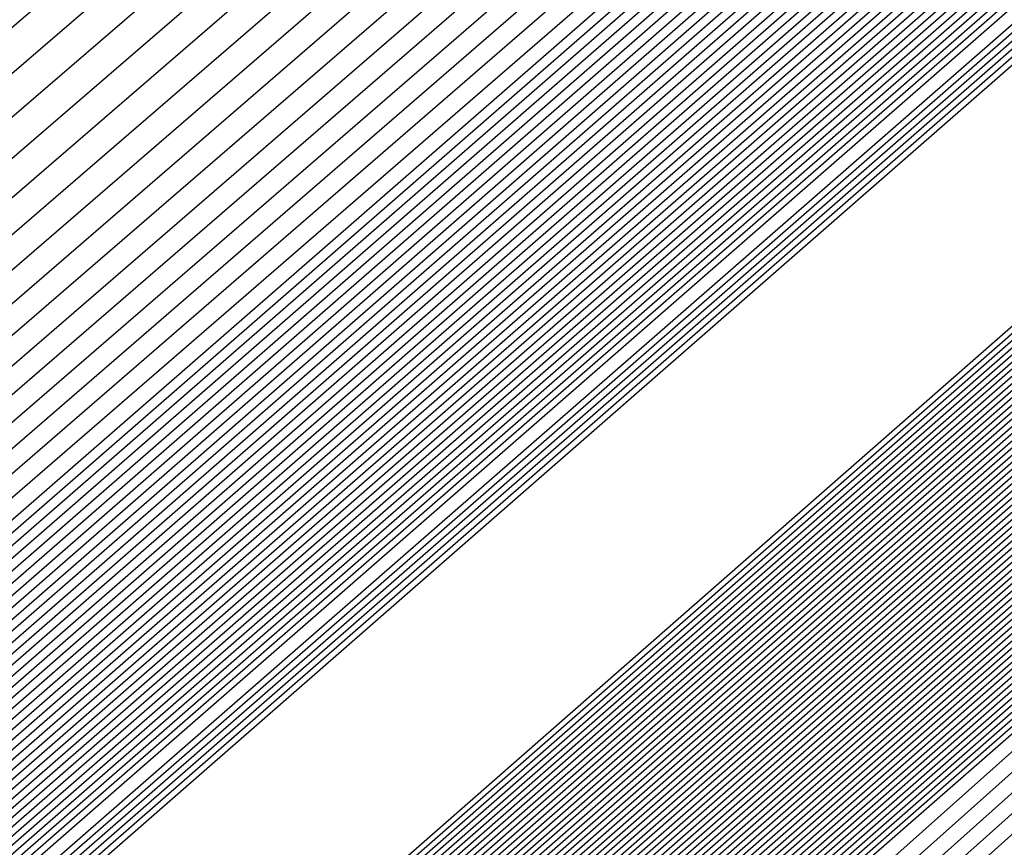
# Model space of a CAD drawing. Extents: x 3249832 to 3255657, y 13789405 to 13793316.
# Tile 853 of 1056: x 3253209.919 to 3253210.055, y 13791258.897 to 13791259.01. Entities that reach past the tile are written whole.
import ezdxf

# ---------------------------------------------------------------- set-up
doc = ezdxf.new("R2010")
doc.units = 0
doc.header["$LTSCALE"] = 100
doc.header["$MEASUREMENT"] = 0
for name, color, linetype in [('GRATIO_03231_CON', 1, 'CONTINUOUS'), ('GRATIO_0323_ICON', 1, 'CONTINUOUS'), ('TARGETS_EAST', 7, 'CONTINUOUS')]:
    doc.layers.add(name, color=color, linetype=linetype)

# ---------------------------------------------------------------- blocks, each defined once
blk = doc.blocks.new('Gratio_032316_contours')
at = {"layer": 'GRATIO_03231_CON', "color": 1, "linetype": 'Continuous', "flags": 128}
for points in [[(3253179.55027, 13791232.39503), (3253186.87441, 13791238.77001), (3253201.4775, 13791251.51898), (3253219.20823, 13791267.00714), (3253234.45763, 13791280.32933), (3253243.00028, 13791287.79153), (3253246.14511, 13791290.5444), (3253246.5846, 13791290.94974), (3253247.02187, 13791291.379), (3253250.20254, 13791294.24212), (3253258.88285, 13791301.95866), (3253274.44262, 13791315.73867), (3253292.7559, 13791331.95413), (3253308.32028, 13791345.76753)], [(3253180.16544, 13791232.93802), (3253187.28488, 13791239.13155), (3253201.72516, 13791251.73678), (3253219.33902, 13791267.12228), (3253234.51314, 13791280.37862), (3253243.01644, 13791287.80647), (3253246.14668, 13791290.54676), (3253246.58389, 13791290.95054), (3253247.01645, 13791291.37639), (3253250.16633, 13791294.21318), (3253258.7639, 13791301.85732), (3253274.17605, 13791315.50724), (3253292.31584, 13791331.56933), (3253307.73285, 13791345.25198)], [(3253180.78061, 13791233.481), (3253187.69534, 13791239.49309), (3253201.97282, 13791251.95458), (3253219.46981, 13791267.23741), (3253234.56866, 13791280.42791), (3253243.03259, 13791287.8214), (3253246.14825, 13791290.54912), (3253246.58317, 13791290.95133), (3253247.01103, 13791291.37378), (3253250.13013, 13791294.18424), (3253258.64495, 13791301.75599), (3253273.90947, 13791315.27582), (3253291.87577, 13791331.18453), (3253307.14542, 13791344.73643)], [(3253181.39578, 13791234.02399), (3253188.1058, 13791239.85463), (3253202.22048, 13791252.17237), (3253219.6006, 13791267.35254), (3253234.62418, 13791280.4772), (3253243.04874, 13791287.83633), (3253246.14982, 13791290.55149), (3253246.58246, 13791290.95213), (3253247.00561, 13791291.37117), (3253250.09393, 13791294.15529), (3253258.526, 13791301.65465), (3253273.6429, 13791315.0444), (3253291.4357, 13791330.79973), (3253306.55799, 13791344.22088)], [(3253182.62612, 13791235.10996), (3253188.92672, 13791240.5777), (3253202.71581, 13791252.60797), (3253219.86218, 13791267.58281), (3253234.73522, 13791280.57579), (3253243.08105, 13791287.8662), (3253246.15297, 13791290.55621), (3253246.58103, 13791290.95372), (3253246.99477, 13791291.36594), (3253250.02153, 13791294.09741), (3253258.2881, 13791301.45198), (3253273.10975, 13791314.58156), (3253290.55557, 13791330.03014), (3253305.38313, 13791343.18978)], [(3253183.24129, 13791235.65295), (3253189.33718, 13791240.93924), (3253202.96347, 13791252.82577), (3253219.99297, 13791267.69794), (3253234.79073, 13791280.62508), (3253243.0972, 13791287.88113), (3253246.15454, 13791290.55858), (3253246.58032, 13791290.95452), (3253246.98935, 13791291.36333), (3253249.98532, 13791294.06847), (3253258.16915, 13791301.35065), (3253272.84317, 13791314.35013), (3253290.11551, 13791329.64534), (3253304.7957, 13791342.67423)], [(3253189.74764, 13791241.30078), (3253203.21113, 13791253.04357), (3253220.12376, 13791267.81308), (3253234.84625, 13791280.67437), (3253243.11336, 13791287.89607), (3253246.15611, 13791290.56094), (3253246.57961, 13791290.95531), (3253246.98393, 13791291.36072), (3253249.94912, 13791294.03953), (3253258.05019, 13791301.24931), (3253272.5766, 13791314.11871), (3253289.67544, 13791329.26055), (3253304.20827, 13791342.15868)], [(3253190.1581, 13791241.66232), (3253203.45879, 13791253.26136), (3253220.25455, 13791267.92821), (3253234.90177, 13791280.72366), (3253243.12951, 13791287.911), (3253246.15768, 13791290.5633), (3253246.57889, 13791290.95611), (3253246.97851, 13791291.35811), (3253249.91292, 13791294.01058), (3253257.93124, 13791301.14798), (3253272.31002, 13791313.88729), (3253289.23538, 13791328.87575), (3253303.62084, 13791341.64313)], [(3253190.97902, 13791242.38539), (3253203.95411, 13791253.69696), (3253220.51613, 13791268.15847), (3253235.01281, 13791280.82224), (3253243.16182, 13791287.94087), (3253246.16082, 13791290.56803), (3253246.57747, 13791290.9577), (3253246.96767, 13791291.35288), (3253249.84051, 13791293.9527), (3253257.69334, 13791300.94531), (3253271.77687, 13791313.42445), (3253288.35525, 13791328.10615), (3253302.44598, 13791340.61203)], [(3253191.38948, 13791242.74693), (3253204.20177, 13791253.91476), (3253220.64692, 13791268.27361), (3253235.06832, 13791280.87154), (3253243.17797, 13791287.9558), (3253246.1624, 13791290.57039), (3253246.57675, 13791290.9585), (3253246.96225, 13791291.35027), (3253249.80431, 13791293.92376), (3253257.57439, 13791300.84397), (3253271.51029, 13791313.19303), (3253287.91518, 13791327.72135), (3253301.85855, 13791340.09648)], [(3253191.79994, 13791243.10847), (3253204.44943, 13791254.13256), (3253220.77772, 13791268.38874), (3253235.12384, 13791280.92083), (3253243.19412, 13791287.97073), (3253246.16397, 13791290.57276), (3253246.57604, 13791290.95929), (3253246.95683, 13791291.34766), (3253249.76811, 13791293.89481), (3253257.45544, 13791300.74264), (3253271.24372, 13791312.9616), (3253287.47511, 13791327.33655), (3253301.27112, 13791339.58093)], [(3253192.2104, 13791243.47001), (3253204.69709, 13791254.35035), (3253220.90851, 13791268.50387), (3253235.17936, 13791280.97012), (3253243.21028, 13791287.98567), (3253246.16554, 13791290.57512), (3253246.57533, 13791290.96009), (3253246.95142, 13791291.34505), (3253249.73191, 13791293.86587), (3253257.33649, 13791300.6413), (3253270.97714, 13791312.73018), (3253287.03505, 13791326.95176), (3253300.68369, 13791339.06538)], [(3253193.03132, 13791244.19308), (3253205.19242, 13791254.78595), (3253221.17009, 13791268.73414), (3253235.29039, 13791281.0687), (3253243.24258, 13791288.01553), (3253246.16868, 13791290.57985), (3253246.5739, 13791290.96168), (3253246.94058, 13791291.33982), (3253249.6595, 13791293.80799), (3253257.09858, 13791300.43863), (3253270.44399, 13791312.26734), (3253286.15492, 13791326.18216), (3253299.50883, 13791338.03428)], [(3253193.44178, 13791244.55462), (3253205.44008, 13791255.00375), (3253221.30088, 13791268.84927), (3253235.34591, 13791281.11799), (3253243.25874, 13791288.03047), (3253246.17025, 13791290.58221), (3253246.57319, 13791290.96248), (3253246.93516, 13791291.33721), (3253249.6233, 13791293.77904), (3253256.97963, 13791300.3373), (3253270.17741, 13791312.03592), (3253285.71485, 13791325.79737), (3253298.92139, 13791337.51873)], [(3253193.85224, 13791244.91616), (3253205.68774, 13791255.22155), (3253221.43167, 13791268.9644), (3253235.40143, 13791281.16728), (3253243.27489, 13791288.0454), (3253246.17182, 13791290.58457), (3253246.57247, 13791290.96327), (3253246.92974, 13791291.3346), (3253249.5871, 13791293.7501), (3253256.86068, 13791300.23596), (3253269.91084, 13791311.8045), (3253285.27479, 13791325.41257), (3253298.33396, 13791337.00318)], [(3253194.2627, 13791245.2777), (3253205.9354, 13791255.43934), (3253221.56246, 13791269.07954), (3253235.45695, 13791281.21658), (3253243.29104, 13791288.06033), (3253246.17339, 13791290.58694), (3253246.57176, 13791290.96407), (3253246.92432, 13791291.33198), (3253249.55089, 13791293.72116), (3253256.74173, 13791300.13463), (3253269.64426, 13791311.57307), (3253284.83472, 13791325.02777), (3253297.74653, 13791336.48763)], [(3253195.08362, 13791246.00077), (3253206.43072, 13791255.87494), (3253221.82404, 13791269.3098), (3253235.56798, 13791281.31516), (3253243.32335, 13791288.0902), (3253246.17654, 13791290.59166), (3253246.57033, 13791290.96566), (3253246.91348, 13791291.32676), (3253249.47849, 13791293.66327), (3253256.50383, 13791299.93196), (3253269.11111, 13791311.11023), (3253283.95459, 13791324.25817), (3253296.57167, 13791335.45653)], [(3253195.49408, 13791246.36231), (3253206.67838, 13791256.09274), (3253221.95483, 13791269.42494), (3253235.6235, 13791281.36445), (3253243.3395, 13791288.10513), (3253246.17811, 13791290.59402), (3253246.56962, 13791290.96646), (3253246.90806, 13791291.32415), (3253249.44229, 13791293.63433), (3253256.38488, 13791299.83062), (3253268.84454, 13791310.87881), (3253283.51452, 13791323.87338), (3253295.98424, 13791334.94098)], [(3253195.90454, 13791246.72385), (3253206.92604, 13791256.31054), (3253222.08562, 13791269.54007), (3253235.67902, 13791281.41374), (3253243.35566, 13791288.12007), (3253246.17968, 13791290.59639), (3253246.56891, 13791290.96725), (3253246.90264, 13791291.32154), (3253249.40609, 13791293.60539), (3253256.26593, 13791299.72929), (3253268.57796, 13791310.64739), (3253283.07446, 13791323.48858), (3253295.39681, 13791334.42543)], [(3253196.31501, 13791247.08539), (3253207.1737, 13791256.52833), (3253222.21641, 13791269.6552), (3253235.73454, 13791281.46303), (3253243.37181, 13791288.135), (3253246.18125, 13791290.59875), (3253246.56819, 13791290.96805), (3253246.89722, 13791291.31892), (3253249.36988, 13791293.57645), (3253256.14697, 13791299.62795), (3253268.31138, 13791310.41597), (3253282.63439, 13791323.10378), (3253294.80938, 13791333.90988)], [(3253197.13593, 13791247.80846), (3253207.66903, 13791256.96393), (3253222.47799, 13791269.88547), (3253235.84557, 13791281.56162), (3253243.40412, 13791288.16487), (3253246.18439, 13791290.60348), (3253246.56677, 13791290.96964), (3253246.88638, 13791291.3137), (3253249.29748, 13791293.51856), (3253255.90907, 13791299.42528), (3253267.77823, 13791309.95312), (3253281.75426, 13791322.33419), (3253293.63452, 13791332.87878)], [(3253197.54639, 13791248.17), (3253207.91669, 13791257.18173), (3253222.60878, 13791270.0006), (3253235.90109, 13791281.61091), (3253243.42027, 13791288.1798), (3253246.18596, 13791290.60584), (3253246.56605, 13791290.97044), (3253246.88096, 13791291.31109), (3253249.26128, 13791293.48962), (3253255.79012, 13791299.32395), (3253267.51166, 13791309.7217), (3253281.31419, 13791321.94939), (3253293.04709, 13791332.36323), (3253299.24948, 13791337.92415)], [(3253197.95685, 13791248.53154), (3253208.16435, 13791257.39953), (3253222.73957, 13791270.11573), (3253235.95661, 13791281.6602), (3253243.43643, 13791288.19473), (3253246.18754, 13791290.6082), (3253246.56534, 13791290.97123), (3253246.87554, 13791291.30847), (3253249.22507, 13791293.46068), (3253255.67117, 13791299.22261), (3253267.24508, 13791309.49028), (3253280.87413, 13791321.56459), (3253292.45966, 13791331.84768), (3253298.58416, 13791337.33876)], [(3253198.36731, 13791248.89308), (3253208.41201, 13791257.61732), (3253222.87037, 13791270.23087), (3253236.01213, 13791281.70949), (3253243.45258, 13791288.20967), (3253246.18911, 13791290.61057), (3253246.56463, 13791290.97203), (3253246.87012, 13791291.30586), (3253249.18887, 13791293.43173), (3253255.55222, 13791299.12128), (3253266.9785, 13791309.25886), (3253280.43407, 13791321.17979), (3253291.87223, 13791331.33213), (3253297.91884, 13791336.75338)], [(3253199.18823, 13791249.61615), (3253208.90733, 13791258.05292), (3253223.13195, 13791270.46113), (3253236.12316, 13791281.80807), (3253243.48489, 13791288.23953), (3253246.19225, 13791290.61529), (3253246.5632, 13791290.97362), (3253246.85928, 13791291.30064), (3253249.11647, 13791293.37385), (3253255.31432, 13791298.91861), (3253266.44535, 13791308.79601), (3253279.55394, 13791320.4102), (3253290.69737, 13791330.30103), (3253296.5882, 13791335.58261)], [(3253199.59869, 13791249.97769), (3253209.15499, 13791258.27072), (3253223.26274, 13791270.57626), (3253236.17868, 13791281.85736), (3253243.50104, 13791288.25447), (3253246.19382, 13791290.61766), (3253246.56249, 13791290.97442), (3253246.85386, 13791291.29803), (3253249.08026, 13791293.34491), (3253255.19536, 13791298.81727), (3253266.17878, 13791308.56459), (3253279.11387, 13791320.0254), (3253290.10994, 13791329.78548), (3253295.92288, 13791334.99723)], [(3253200.00915, 13791250.33923), (3253209.40265, 13791258.48852), (3253223.39353, 13791270.6914), (3253236.2342, 13791281.90666), (3253243.51719, 13791288.2694), (3253246.19539, 13791290.62002), (3253246.56177, 13791290.97521), (3253246.84844, 13791291.29541), (3253249.04406, 13791293.31596), (3253255.07641, 13791298.71594), (3253265.9122, 13791308.33317), (3253278.6738, 13791319.6406), (3253289.52251, 13791329.26993), (3253295.25756, 13791334.41184)], [(3253200.41961, 13791250.70077), (3253209.65031, 13791258.70631), (3253223.52432, 13791270.80653), (3253236.28972, 13791281.95595), (3253243.53335, 13791288.28434), (3253246.19696, 13791290.62238), (3253246.56106, 13791290.97601), (3253246.84302, 13791291.2928), (3253249.00786, 13791293.28702), (3253254.95746, 13791298.6146), (3253265.64563, 13791308.10175), (3253278.23374, 13791319.25581), (3253288.93508, 13791328.75438), (3253294.59224, 13791333.82646)], [(3253201.24053, 13791251.42384), (3253210.14563, 13791259.14191), (3253223.7859, 13791271.0368), (3253236.40075, 13791282.05453), (3253243.56565, 13791288.3142), (3253246.20011, 13791290.62711), (3253246.55963, 13791290.9776), (3253246.83219, 13791291.28758), (3253248.93546, 13791293.22914), (3253254.71956, 13791298.41193), (3253265.11248, 13791307.63891), (3253277.35361, 13791318.48621), (3253287.76022, 13791327.72328), (3253293.2616, 13791332.65569)], [(3253201.65099, 13791251.78538), (3253210.3933, 13791259.35971), (3253223.91669, 13791271.15193), (3253236.45627, 13791282.10382), (3253243.58181, 13791288.32914), (3253246.20168, 13791290.62947), (3253246.55892, 13791290.9784), (3253246.82677, 13791291.28496), (3253248.89925, 13791293.20019), (3253254.60061, 13791298.3106), (3253264.8459, 13791307.40749), (3253276.91354, 13791318.10141), (3253287.17279, 13791327.20773)], [(3253215.27891, 13791264.12388), (3253208.32754, 13791257.89481), (3253202.31158, 13791252.48555), (3253202.06145, 13791252.14692), (3253210.64096, 13791259.57751), (3253224.04748, 13791271.26706)], [(3253216.27123, 13791264.99994), (3253209.15191, 13791258.62312), (3253202.92675, 13791253.02854), (3253202.47191, 13791252.50846), (3253210.88862, 13791259.7953), (3253224.17827, 13791271.38219)], [(3253218.25586, 13791266.75207), (3253210.80067, 13791260.07975), (3253204.15709, 13791254.11451), (3253203.29283, 13791253.23153), (3253211.38394, 13791260.2309), (3253224.43985, 13791271.61246)], [(3253219.24818, 13791267.62813), (3253211.62504, 13791260.80806), (3253204.77226, 13791254.6575), (3253203.70329, 13791253.59307), (3253211.6316, 13791260.4487), (3253224.57064, 13791271.72759)], [(3253220.24049, 13791268.50419), (3253212.44942, 13791261.53637), (3253205.38743, 13791255.20049), (3253204.11375, 13791253.95461), (3253211.87926, 13791260.6665), (3253224.70143, 13791271.84272)], [(3253221.23281, 13791269.38026), (3253213.2738, 13791262.26468), (3253206.0026, 13791255.74348), (3253204.52421, 13791254.31615), (3253212.12692, 13791260.88429), (3253224.83222, 13791271.95786)], [(3253223.21744, 13791271.13238), (3253214.92255, 13791263.72131), (3253207.23294, 13791256.82945), (3253205.34514, 13791255.03922), (3253212.62225, 13791261.31989), (3253225.0938, 13791272.18812)], [(3253215.74693, 13791264.44962), (3253207.84811, 13791257.37244), (3253205.7556, 13791255.40076), (3253212.86991, 13791261.53769), (3253225.22459, 13791272.30326)], [(3253216.57131, 13791265.17793), (3253208.46329, 13791257.91542), (3253206.16606, 13791255.7623), (3253213.11757, 13791261.75549), (3253225.35538, 13791272.41839)], [(3253217.39568, 13791265.90624), (3253209.07846, 13791258.45841), (3253206.57652, 13791256.12384), (3253213.36523, 13791261.97329), (3253225.48617, 13791272.53352)]]:
    blk.add_lwpolyline(points, dxfattribs=at)
at = {"layer": 'GRATIO_03231_CON', "color": 5, "linetype": 'Continuous', "flags": 128}
for points in [[(3253178.31993, 13791231.30905), (3253186.05349, 13791238.04694), (3253200.98218, 13791251.08338), (3253218.94665, 13791266.77688), (3253234.34659, 13791280.23075), (3253242.96798, 13791287.76167), (3253246.14197, 13791290.53967), (3253246.58603, 13791290.94815), (3253247.02107, 13791291.37394), (3253250.18182, 13791294.2177), (3253258.80647, 13791301.88356), (3253274.26937, 13791315.56557), (3253292.48955, 13791331.61762), (3253308.02221, 13791345.18354)], [(3253177.70476, 13791230.76607), (3253185.64303, 13791237.6854), (3253200.73452, 13791250.86558), (3253218.81586, 13791266.66175), (3253234.29107, 13791280.18146), (3253242.95182, 13791287.74673), (3253246.1404, 13791290.53731), (3253246.58674, 13791290.94735), (3253247.01436, 13791291.36584), (3253250.12102, 13791294.16091), (3253258.59804, 13791301.69555), (3253273.79626, 13791315.14336), (3253291.70456, 13791330.92064), (3253306.97134, 13791344.25434)], [(3253177.08958, 13791230.22308), (3253185.23257, 13791237.32386), (3253200.48686, 13791250.64779), (3253218.68507, 13791266.54661), (3253234.23556, 13791280.13216), (3253242.93567, 13791287.7318), (3253246.13883, 13791290.53495), (3253246.58745, 13791290.94656), (3253247.00766, 13791291.35773), (3253250.06022, 13791294.10413), (3253258.38961, 13791301.50754), (3253273.32314, 13791314.72115), (3253290.91956, 13791330.22366), (3253305.92046, 13791343.32515)], [(3253176.47441, 13791229.68009), (3253184.82211, 13791236.96232), (3253200.23919, 13791250.42999), (3253218.55428, 13791266.43148), (3253234.18004, 13791280.08287), (3253242.91952, 13791287.71687), (3253246.13725, 13791290.53258), (3253246.58817, 13791290.94576), (3253247.00095, 13791291.34963), (3253249.99942, 13791294.04734), (3253258.18118, 13791301.31953), (3253272.85003, 13791314.29894), (3253290.13456, 13791329.52668), (3253304.86958, 13791342.39595)], [(3253175.24407, 13791228.59412), (3253184.00119, 13791236.23925), (3253199.74387, 13791249.99439), (3253218.2927, 13791266.20121), (3253234.069, 13791279.98429), (3253242.88721, 13791287.687), (3253246.13411, 13791290.52786), (3253246.58959, 13791290.94417), (3253246.98754, 13791291.33342), (3253249.87782, 13791293.93376), (3253257.76432, 13791300.94351), (3253271.9038, 13791313.45451), (3253288.56457, 13791328.13272), (3253302.76783, 13791340.53756)], [(3253196.57706, 13791247.03615), (3253203.47105, 13791253.1938), (3253218.75951, 13791266.60126), (3253234.06971, 13791279.98413), (3253242.88772, 13791287.68662), (3253246.13462, 13791290.52731), (3253246.59031, 13791290.94338), (3253246.98083, 13791291.32532), (3253249.81702, 13791293.87697), (3253257.55589, 13791300.7555), (3253271.43068, 13791313.0323), (3253287.77957, 13791327.43574), (3253301.71695, 13791339.60837)], [(3253196.71057, 13791247.15254), (3253203.58621, 13791253.29381), (3253218.83398, 13791266.66558), (3253234.10345, 13791280.01283), (3253242.89801, 13791287.6948), (3253246.13636, 13791290.52784), (3253246.59102, 13791290.94258), (3253246.97413, 13791291.31721), (3253249.75622, 13791293.82018), (3253257.34746, 13791300.56749), (3253270.95757, 13791312.61009), (3253286.99457, 13791326.73875), (3253300.66608, 13791338.67918)], [(3253196.84408, 13791247.26894), (3253203.70137, 13791253.39382), (3253218.90845, 13791266.7299), (3253234.13718, 13791280.04153), (3253242.9083, 13791287.70297), (3253246.13809, 13791290.52836), (3253246.59174, 13791290.94178), (3253246.96742, 13791291.30911), (3253249.69542, 13791293.76339), (3253257.13903, 13791300.37948), (3253270.48445, 13791312.18788), (3253286.20957, 13791326.04177), (3253299.6152, 13791337.74998)], [(3253197.11109, 13791247.50174), (3253203.93169, 13791253.59384), (3253219.0574, 13791266.85855), (3253234.20465, 13791280.09892), (3253242.92888, 13791287.71932), (3253246.14156, 13791290.52941), (3253246.59316, 13791290.94019), (3253246.95401, 13791291.2929), (3253249.57383, 13791293.64981), (3253256.72217, 13791300.00346), (3253269.53822, 13791311.34346), (3253284.63958, 13791324.64781), (3253297.51345, 13791335.89159)], [(3253197.2446, 13791247.61813), (3253204.04685, 13791253.69384), (3253219.13187, 13791266.92287), (3253234.23839, 13791280.12762), (3253242.93918, 13791287.72749), (3253246.1433, 13791290.52994), (3253246.59388, 13791290.9394), (3253246.9473, 13791291.28479), (3253249.51303, 13791293.59302), (3253256.51374, 13791299.81545), (3253269.06511, 13791310.92125), (3253283.85458, 13791323.95083), (3253296.46257, 13791334.9624)], [(3253197.37811, 13791247.73453), (3253204.16201, 13791253.79385), (3253219.20635, 13791266.98719), (3253234.27212, 13791280.15631), (3253242.94947, 13791287.73567), (3253246.14503, 13791290.53046), (3253246.59459, 13791290.9386), (3253246.9406, 13791291.27669), (3253249.45223, 13791293.53623), (3253256.30531, 13791299.62744), (3253268.59199, 13791310.49904), (3253283.06958, 13791323.25385), (3253295.41169, 13791334.0332)], [(3253197.51162, 13791247.85093), (3253204.27717, 13791253.89386), (3253219.28082, 13791267.05151), (3253234.30586, 13791280.18501), (3253242.95976, 13791287.74384), (3253246.14676, 13791290.53099), (3253246.5953, 13791290.9378), (3253246.93389, 13791291.26859), (3253249.39143, 13791293.47944), (3253256.09688, 13791299.43942), (3253268.11888, 13791310.07683), (3253282.28459, 13791322.55687), (3253294.36082, 13791333.10401)], [(3253197.77863, 13791248.08372), (3253204.50749, 13791254.09388), (3253219.42977, 13791267.18016), (3253234.37333, 13791280.2424), (3253242.98034, 13791287.76019), (3253246.15023, 13791290.53204), (3253246.59673, 13791290.93621), (3253246.92048, 13791291.25238), (3253249.26983, 13791293.36586), (3253255.68002, 13791299.0634), (3253267.17265, 13791309.2324), (3253280.71459, 13791321.16291), (3253292.25906, 13791331.24562), (3253298.86322, 13791336.86351)], [(3253197.91214, 13791248.20012), (3253204.62265, 13791254.19388), (3253219.50424, 13791267.24448), (3253234.40706, 13791280.2711), (3253242.99064, 13791287.76837), (3253246.15197, 13791290.53257), (3253246.59744, 13791290.93542), (3253246.91378, 13791291.24427), (3253249.20903, 13791293.30907), (3253255.47159, 13791298.87539), (3253266.69953, 13791308.81019), (3253279.9296, 13791320.46593), (3253291.20819, 13791330.31643), (3253297.66843, 13791335.81202)], [(3253198.04565, 13791248.31651), (3253204.73781, 13791254.29389), (3253219.57872, 13791267.3088), (3253234.4408, 13791280.2998), (3253243.00093, 13791287.77654), (3253246.1537, 13791290.53309), (3253246.59816, 13791290.93462), (3253246.90707, 13791291.23617), (3253249.14823, 13791293.25228), (3253255.26316, 13791298.68738), (3253266.22642, 13791308.38798), (3253279.1446, 13791319.76895), (3253290.15731, 13791329.38723), (3253296.47364, 13791334.76054)], [(3253198.17916, 13791248.43291), (3253204.85297, 13791254.3939), (3253219.65319, 13791267.37312), (3253234.47453, 13791280.32849), (3253243.01122, 13791287.78471), (3253246.15544, 13791290.53362), (3253246.59887, 13791290.93382), (3253246.90036, 13791291.22806), (3253249.08743, 13791293.19549), (3253255.05473, 13791298.49937), (3253265.7533, 13791307.96577), (3253278.3596, 13791319.07197), (3253289.10643, 13791328.45804), (3253295.27885, 13791333.70905)], [(3253198.44617, 13791248.6657), (3253205.08329, 13791254.59392), (3253219.80214, 13791267.50177), (3253234.542, 13791280.38589), (3253243.0318, 13791287.80106), (3253246.15891, 13791290.53467), (3253246.6003, 13791290.93223), (3253246.88695, 13791291.21186), (3253248.96583, 13791293.08191), (3253254.63787, 13791298.12335), (3253264.80707, 13791307.12135), (3253276.7896, 13791317.678), (3253287.00468, 13791326.59965), (3253292.88927, 13791331.60608), (3253295.95133, 13791334.07094)], [(3253198.57968, 13791248.7821), (3253205.19845, 13791254.69392), (3253219.87661, 13791267.56609), (3253234.57574, 13791280.41459), (3253243.04209, 13791287.80924), (3253246.16064, 13791290.53519), (3253246.60101, 13791290.93144), (3253246.88025, 13791291.20375), (3253248.90503, 13791293.02512), (3253254.42944, 13791297.93534), (3253264.33396, 13791306.69914), (3253276.00461, 13791316.98102), (3253285.9538, 13791325.67045), (3253291.69448, 13791330.55459), (3253294.7416, 13791333.01142)], [(3253198.71319, 13791248.8985), (3253205.31361, 13791254.79393), (3253219.95108, 13791267.63041), (3253234.60947, 13791280.44328), (3253243.05239, 13791287.81741), (3253246.16237, 13791290.53572), (3253246.60172, 13791290.93064), (3253246.87354, 13791291.19565), (3253248.84423, 13791292.96834), (3253254.22101, 13791297.74733), (3253263.86084, 13791306.27693), (3253275.21961, 13791316.28404), (3253284.90293, 13791324.74126), (3253290.49969, 13791329.50311), (3253293.53187, 13791331.9519)], [(3253198.8467, 13791249.0149), (3253205.42877, 13791254.89394), (3253220.02556, 13791267.69473), (3253234.64321, 13791280.47198), (3253243.06268, 13791287.82558), (3253246.16411, 13791290.53624), (3253246.60244, 13791290.92984), (3253246.86684, 13791291.18754), (3253248.78343, 13791292.91155), (3253254.01258, 13791297.55932), (3253263.38773, 13791305.85472), (3253274.43461, 13791315.58706), (3253283.85205, 13791323.81207), (3253289.3049, 13791328.45162), (3253292.32214, 13791330.89237), (3253295.39879, 13791333.38715)], [(3253199.11371, 13791249.24769), (3253205.65909, 13791255.09396), (3253220.17451, 13791267.82338), (3253234.71068, 13791280.52937), (3253243.08326, 13791287.84193), (3253246.16758, 13791290.53729), (3253246.60386, 13791290.92825), (3253246.85342, 13791291.17133), (3253248.66183, 13791292.79797), (3253253.59572, 13791297.1833), (3253262.4415, 13791305.01029), (3253272.86462, 13791314.1931), (3253281.7503, 13791321.95368), (3253286.91532, 13791326.34865), (3253289.90268, 13791328.77333), (3253293.18693, 13791331.45768)], [(3253199.24722, 13791249.36409), (3253205.77425, 13791255.19397), (3253220.24898, 13791267.8877), (3253234.74441, 13791280.55807), (3253243.09355, 13791287.85011), (3253246.16931, 13791290.53782), (3253246.60458, 13791290.92746), (3253246.84672, 13791291.16323), (3253248.60103, 13791292.74118), (3253253.38729, 13791296.99529), (3253261.96839, 13791304.58808), (3253272.07962, 13791313.49612), (3253280.69942, 13791321.02448), (3253285.72053, 13791325.29717), (3253288.69295, 13791327.71381), (3253292.081, 13791330.49295), (3253297.61917, 13791335.1971)], [(3253199.38073, 13791249.48048), (3253205.88941, 13791255.29397), (3253220.32345, 13791267.95202), (3253234.77815, 13791280.58677), (3253243.10385, 13791287.85828), (3253246.17105, 13791290.53834), (3253246.60529, 13791290.92666), (3253246.84001, 13791291.15513), (3253248.54023, 13791292.68439), (3253253.17886, 13791296.80728), (3253261.49527, 13791304.16587), (3253271.29462, 13791312.79914), (3253279.64854, 13791320.09529), (3253284.52574, 13791324.24568), (3253287.48322, 13791326.65429), (3253290.97507, 13791329.52822), (3253296.71525, 13791334.41022)], [(3253199.51424, 13791249.59688), (3253206.00457, 13791255.39398), (3253220.39793, 13791268.01634), (3253234.81188, 13791280.61546), (3253243.11414, 13791287.86646), (3253246.17278, 13791290.53887), (3253246.606, 13791290.92586), (3253246.83331, 13791291.14702), (3253248.47943, 13791292.6276), (3253252.97044, 13791296.61927), (3253261.02215, 13791303.74366), (3253270.50962, 13791312.10216), (3253278.59767, 13791319.16609), (3253283.33095, 13791323.1942), (3253286.27349, 13791325.59476), (3253289.86914, 13791328.56348), (3253295.81132, 13791333.62334)], [(3253199.78125, 13791249.82967), (3253206.23489, 13791255.594), (3253220.54687, 13791268.14499), (3253234.87935, 13791280.67286), (3253243.13472, 13791287.8828), (3253246.17625, 13791290.53992), (3253246.60743, 13791290.92427), (3253246.8199, 13791291.13081), (3253248.35784, 13791292.51402), (3253252.55358, 13791296.24325), (3253260.07593, 13791302.89924), (3253268.93963, 13791310.70819), (3253276.49591, 13791317.3077), (3253280.94137, 13791321.09123), (3253283.85403, 13791323.47572), (3253287.65728, 13791326.63402), (3253294.00347, 13791332.04958)], [(3253199.91476, 13791249.94607), (3253206.35005, 13791255.69401), (3253220.62135, 13791268.20931), (3253234.91309, 13791280.70156), (3253243.14501, 13791287.89098), (3253246.17798, 13791290.54045), (3253246.60814, 13791290.92348), (3253246.81319, 13791291.12271), (3253248.29704, 13791292.45723), (3253252.34515, 13791296.05524), (3253259.60281, 13791302.47703), (3253268.15463, 13791310.01121), (3253275.44504, 13791316.37851), (3253279.74658, 13791320.03974), (3253282.6443, 13791322.4162), (3253286.55135, 13791325.66929), (3253293.09954, 13791331.2627), (3253300.79521, 13791337.86923)], [(3253200.04827, 13791250.06247), (3253206.46521, 13791255.79401), (3253220.69582, 13791268.27363), (3253234.94682, 13791280.73025), (3253243.15531, 13791287.89915), (3253246.17972, 13791290.54097), (3253246.60886, 13791290.92268), (3253246.80649, 13791291.1146), (3253248.23624, 13791292.40044), (3253252.13672, 13791295.86723), (3253259.1297, 13791302.05482), (3253267.36963, 13791309.31423), (3253274.39416, 13791315.44932), (3253278.55179, 13791318.98826), (3253281.43456, 13791321.35667), (3253285.44542, 13791324.70455), (3253292.19561, 13791330.47582), (3253300.12972, 13791337.29016)], [(3253200.18178, 13791250.17887), (3253206.58037, 13791255.89402), (3253220.77029, 13791268.33795), (3253234.98056, 13791280.75895), (3253243.1656, 13791287.90733), (3253246.18145, 13791290.5415), (3253246.60957, 13791290.92188), (3253246.79978, 13791291.1065), (3253248.17544, 13791292.34365), (3253251.92829, 13791295.67922), (3253258.65658, 13791301.63261), (3253266.58464, 13791308.61725), (3253273.34328, 13791314.52012), (3253277.357, 13791317.93677), (3253280.22483, 13791320.29715), (3253284.33949, 13791323.73982), (3253291.29169, 13791329.68894), (3253299.46423, 13791336.71108)], [(3253200.44879, 13791250.41166), (3253206.81069, 13791256.09404), (3253220.91924, 13791268.4666), (3253235.04803, 13791280.81634), (3253243.18618, 13791287.92368), (3253246.18492, 13791290.54255), (3253246.611, 13791290.92029), (3253246.78637, 13791291.09029), (3253248.05384, 13791292.23007), (3253251.51143, 13791295.3032), (3253257.71035, 13791300.78818), (3253265.01464, 13791307.22329), (3253271.24153, 13791312.66173), (3253274.96742, 13791315.8338), (3253277.80537, 13791318.17811), (3253282.12763, 13791321.81036), (3253289.48383, 13791328.11518), (3253298.13324, 13791335.55292)], [(3253200.5823, 13791250.52806), (3253206.92586, 13791256.19405), (3253220.99372, 13791268.53092), (3253235.08176, 13791280.84504), (3253243.19647, 13791287.93185), (3253246.18666, 13791290.54307), (3253246.61171, 13791290.9195), (3253246.77966, 13791291.08219), (3253247.99304, 13791292.17328), (3253251.303, 13791295.11519), (3253257.23724, 13791300.36597), (3253264.22964, 13791306.52631), (3253270.19065, 13791311.73254), (3253273.77263, 13791314.78231), (3253276.59564, 13791317.11859), (3253281.0217, 13791320.84562), (3253288.57991, 13791327.3283), (3253297.46775, 13791334.97385)], [(3253200.71581, 13791250.64445), (3253207.04102, 13791256.29406), (3253221.06819, 13791268.59524), (3253235.1155, 13791280.87374), (3253243.20676, 13791287.94002), (3253246.18839, 13791290.5436), (3253246.61242, 13791290.9187), (3253246.77296, 13791291.07408), (3253247.93224, 13791292.11649), (3253251.09457, 13791294.92718), (3253256.76412, 13791299.94376), (3253263.44465, 13791305.82933), (3253269.13978, 13791310.80334), (3253272.57784, 13791313.73083), (3253275.38591, 13791316.05906), (3253279.91577, 13791319.88089), (3253287.67598, 13791326.54142), (3253296.80226, 13791334.39477)], [(3253200.84932, 13791250.76085), (3253207.15618, 13791256.39406), (3253221.14266, 13791268.65956), (3253235.14923, 13791280.90243), (3253243.21706, 13791287.9482), (3253246.19012, 13791290.54412), (3253246.61314, 13791290.9179), (3253246.76625, 13791291.06598), (3253247.87144, 13791292.0597), (3253250.88614, 13791294.73917), (3253256.29101, 13791299.52155), (3253262.65965, 13791305.13235), (3253268.0889, 13791309.87415), (3253271.38305, 13791312.67934), (3253274.17618, 13791314.99954), (3253278.80984, 13791318.91616), (3253286.77206, 13791325.75454), (3253296.13677, 13791333.81569)], [(3253201.11633, 13791250.99365), (3253207.3865, 13791256.59408), (3253221.29161, 13791268.78821), (3253235.2167, 13791280.95983), (3253243.23764, 13791287.96455), (3253246.19359, 13791290.54517), (3253246.61456, 13791290.91631), (3253246.75284, 13791291.04977), (3253247.74984, 13791291.94612), (3253250.46928, 13791294.36315), (3253255.34478, 13791298.67713), (3253261.08965, 13791303.73839), (3253265.98715, 13791308.01576), (3253268.99347, 13791310.57637), (3253271.75672, 13791312.8805), (3253276.59798, 13791316.9867), (3253284.9642, 13791324.18078), (3253294.80578, 13791332.65754)], [(3253201.24984, 13791251.11004), (3253207.50166, 13791256.69409), (3253221.36608, 13791268.85253), (3253235.25044, 13791280.98852), (3253243.24793, 13791287.97272), (3253246.19533, 13791290.5457), (3253246.61528, 13791290.91552), (3253246.74613, 13791291.04167), (3253247.68904, 13791291.88933), (3253250.26085, 13791294.17514), (3253254.87166, 13791298.25492), (3253260.30466, 13791303.04141), (3253264.93627, 13791307.08657), (3253267.79868, 13791309.52489), (3253270.54699, 13791311.82097), (3253275.49205, 13791316.02196), (3253284.06028, 13791323.3939), (3253294.14029, 13791332.07846)], [(3253201.38335, 13791251.22644), (3253207.61682, 13791256.7941), (3253221.44056, 13791268.91685), (3253235.28417, 13791281.01722), (3253243.25822, 13791287.9809), (3253246.19706, 13791290.54622), (3253246.61599, 13791290.91472), (3253246.73943, 13791291.03356), (3253247.62824, 13791291.83254), (3253250.05242, 13791293.98713), (3253254.39855, 13791297.83271), (3253259.51966, 13791302.34443), (3253263.88539, 13791306.15737), (3253266.60389, 13791308.4734), (3253269.33726, 13791310.76145), (3253274.38613, 13791315.05723), (3253283.15635, 13791322.60702), (3253293.4748, 13791331.49938)], [(3253201.51686, 13791251.34284), (3253207.73198, 13791256.8941), (3253221.51503, 13791268.98117), (3253235.31791, 13791281.04592), (3253243.26852, 13791287.98907), (3253246.1988, 13791290.54675), (3253246.6167, 13791290.91393), (3253246.73272, 13791291.02546), (3253247.56744, 13791291.77576), (3253249.84399, 13791293.79912), (3253253.92543, 13791297.41049), (3253258.73466, 13791301.64744), (3253262.83452, 13791305.22818), (3253265.4091, 13791307.42192), (3253268.12753, 13791309.70193), (3253273.2802, 13791314.0925), (3253282.25242, 13791321.82014), (3253292.80931, 13791330.9203), (3253301.81088, 13791338.63068)], [(3253201.78387, 13791251.57563), (3253207.9623, 13791257.09412), (3253221.66398, 13791269.10982), (3253235.38538, 13791281.10331), (3253243.2891, 13791288.00542), (3253246.20227, 13791290.5478), (3253246.61813, 13791290.91233), (3253246.71931, 13791291.00925), (3253247.44584, 13791291.66218), (3253249.42713, 13791293.4231), (3253252.9792, 13791296.56607), (3253257.16467, 13791300.25348), (3253260.73276, 13791303.36979), (3253263.01952, 13791305.31895), (3253265.70807, 13791307.58288), (3253271.06834, 13791312.16303), (3253280.44457, 13791320.24638), (3253291.47832, 13791329.76215), (3253300.88547, 13791337.82513)], [(3253201.91738, 13791251.69203), (3253208.07746, 13791257.19413), (3253221.73845, 13791269.17414), (3253235.41911, 13791281.13201), (3253243.29939, 13791288.01359), (3253246.204, 13791290.54832), (3253246.61884, 13791290.91154), (3253246.71261, 13791291.00114), (3253247.38504, 13791291.60539), (3253249.2187, 13791293.23509), (3253252.50609, 13791296.14386), (3253256.37967, 13791299.5565), (3253259.68189, 13791302.44059), (3253261.82473, 13791304.26746), (3253264.49834, 13791306.52336), (3253269.96241, 13791311.1983), (3253279.54064, 13791319.4595), (3253290.81283, 13791329.18307), (3253300.42277, 13791337.42236)], [(3253202.05089, 13791251.80842), (3253208.19262, 13791257.29414), (3253221.81293, 13791269.23846), (3253235.45285, 13791281.16071), (3253243.30968, 13791288.02177), (3253246.20573, 13791290.54885), (3253246.61956, 13791290.91074), (3253246.7059, 13791290.99304), (3253247.32424, 13791291.5486), (3253249.01027, 13791293.04708), (3253252.03297, 13791295.72165), (3253255.59467, 13791298.85952), (3253258.63101, 13791301.5114), (3253260.62994, 13791303.21597), (3253263.28861, 13791305.46384), (3253268.85648, 13791310.23357), (3253278.63672, 13791318.67262), (3253290.14734, 13791328.60399), (3253299.96006, 13791337.01958)], [(3253222.18973, 13791268.9562), (3253208.47101, 13791257.20698), (3253202.18439, 13791251.92482), (3253202.18439, 13791251.92482), (3253208.30778, 13791257.39414), (3253221.8874, 13791269.30278)], [(3253222.33685, 13791269.08692), (3253208.70035, 13791257.40813), (3253202.45141, 13791252.15761), (3253202.45141, 13791252.15761), (3253208.5381, 13791257.59416), (3253222.03635, 13791269.43142)], [(3253222.41042, 13791269.15229), (3253208.81502, 13791257.50869), (3253202.58492, 13791252.27401), (3253202.58492, 13791252.27401), (3253208.65326, 13791257.69417), (3253222.11082, 13791269.49575)], [(3253222.48398, 13791269.21765), (3253208.92969, 13791257.60926), (3253202.71843, 13791252.39041), (3253202.71843, 13791252.39041), (3253208.76842, 13791257.79418), (3253222.18529, 13791269.56007)], [(3253222.55754, 13791269.28301), (3253209.04436, 13791257.70983), (3253202.85194, 13791252.50681), (3253202.85193, 13791252.50681), (3253208.88358, 13791257.89419), (3253222.25977, 13791269.62439)], [(3253222.70467, 13791269.41374), (3253209.2737, 13791257.91097), (3253203.11895, 13791252.7396), (3253203.11895, 13791252.7396), (3253209.1139, 13791258.0942), (3253222.40871, 13791269.75304)], [(3253222.77823, 13791269.4791), (3253209.38837, 13791258.01154), (3253203.25246, 13791252.856), (3253203.25246, 13791252.856), (3253209.22906, 13791258.19421), (3253222.48319, 13791269.81736)], [(3253222.8518, 13791269.54447), (3253209.50304, 13791258.11211), (3253203.38597, 13791252.97239), (3253203.38597, 13791252.97239), (3253209.34422, 13791258.29422), (3253222.55766, 13791269.88168)], [(3253222.92536, 13791269.60983), (3253209.61771, 13791258.21268), (3253203.51947, 13791253.08879), (3253203.51947, 13791253.08879), (3253209.45938, 13791258.39423), (3253222.63214, 13791269.946)], [(3253294.55593, 13791331.78482), (3253282.65133, 13791321.30274), (3253268.6032, 13791309.01445), (3253256.6338, 13791298.60027), (3253249.91373, 13791292.81609), (3253247.40711, 13791290.71997), (3253247.02638, 13791290.44557), (3253246.62867, 13791290.09727), (3253243.8498, 13791287.66252), (3253236.27025, 13791281.09954), (3253223.07249, 13791269.74056), (3253209.84706, 13791258.41382), (3253203.78649, 13791253.32159), (3253203.78649, 13791253.32159), (3253209.68971, 13791258.59423), (3253222.78114, 13791270.07458), (3253235.89161, 13791281.53353), (3253243.79641, 13791288.43297), (3253249.04881, 13791292.99861), (3253256.14655, 13791299.14707), (3253268.13516, 13791309.52901), (3253282.25127, 13791321.73092), (3253294.2793, 13791332.07331)], [(3253294.30341, 13791331.56698), (3253282.46184, 13791321.1404), (3253268.48808, 13791308.91717), (3253256.58203, 13791298.55815), (3253249.89752, 13791292.80461), (3253247.40414, 13791290.71961), (3253247.02543, 13791290.44664), (3253246.629, 13791290.09938), (3253243.85878, 13791287.67218), (3253236.30279, 13791281.1296), (3253223.14605, 13791269.80592), (3253209.96173, 13791258.51439), (3253203.92, 13791253.43798), (3253203.92, 13791253.43798), (3253209.80487, 13791258.69424), (3253222.85565, 13791270.13885), (3253235.92547, 13791281.56208), (3253243.80512, 13791288.43921), (3253249.03601, 13791292.98573), (3253256.09723, 13791299.1022), (3253268.02248, 13791309.42905), (3253282.06389, 13791321.56632), (3253294.02824, 13791331.85395)], [(3253294.05089, 13791331.34915), (3253282.27235, 13791320.97806), (3253268.37296, 13791308.8199), (3253256.53026, 13791298.51602), (3253249.8813, 13791292.79314), (3253247.40117, 13791290.71925), (3253247.02448, 13791290.44772), (3253246.62933, 13791290.10149), (3253243.86776, 13791287.68184), (3253236.33533, 13791281.15966), (3253223.21961, 13791269.87129), (3253210.0764, 13791258.61496), (3253204.05351, 13791253.55438), (3253204.05351, 13791253.55438), (3253209.92004, 13791258.79424), (3253222.93017, 13791270.20313), (3253235.95934, 13791281.59062), (3253243.81382, 13791288.44544), (3253249.02321, 13791292.97286), (3253256.04791, 13791299.05733), (3253267.90979, 13791309.32909), (3253281.87651, 13791321.40172), (3253293.77719, 13791331.63458)], [(3253293.79837, 13791331.13131), (3253282.08285, 13791320.81572), (3253268.25784, 13791308.72262), (3253256.47849, 13791298.4739), (3253249.86508, 13791292.78166), (3253247.39821, 13791290.71889), (3253247.02354, 13791290.4488), (3253246.62966, 13791290.1036), (3253243.87675, 13791287.6915), (3253236.36787, 13791281.18972), (3253223.29318, 13791269.93665), (3253210.19107, 13791258.71553), (3253204.18702, 13791253.67078), (3253204.18701, 13791253.67078), (3253210.0352, 13791258.89424), (3253223.00468, 13791270.26741), (3253235.9932, 13791281.61917), (3253243.82253, 13791288.45167), (3253249.01041, 13791292.95999), (3253255.9986, 13791299.01245), (3253267.79711, 13791309.22914), (3253281.68913, 13791321.23712), (3253293.52613, 13791331.41522)], [(3253281.70387, 13791320.49104), (3253268.02759, 13791308.52807), (3253256.37495, 13791298.38965), (3253249.83265, 13791292.75871), (3253247.39227, 13791290.71816), (3253247.02165, 13791290.45095), (3253246.63032, 13791290.10782), (3253243.89471, 13791287.71083), (3253236.43295, 13791281.24983), (3253223.4403, 13791270.06738), (3253210.42041, 13791258.91666), (3253204.45403, 13791253.90357), (3253204.45403, 13791253.90357), (3253210.2655, 13791259.09429), (3253223.15342, 13791270.39627), (3253236.05998, 13791281.67732), (3253243.49467, 13791288.16911), (3253246.23629, 13791290.55891), (3253246.63094, 13791290.89792), (3253246.97688, 13791291.19282), (3253249.38096, 13791293.27243), (3253255.90221, 13791298.92109), (3253267.57241, 13791309.02875), (3253281.31446, 13791320.90786)], [(3253281.51437, 13791320.3287), (3253267.91246, 13791308.4308), (3253256.32319, 13791298.34753), (3253249.81643, 13791292.74723), (3253247.38931, 13791290.7178), (3253247.0207, 13791290.45203), (3253246.63065, 13791290.10993), (3253243.90369, 13791287.72049), (3253236.4655, 13791281.27989), (3253223.51387, 13791270.13274), (3253210.53508, 13791259.01723), (3253204.58754, 13791254.01997), (3253204.58754, 13791254.01997), (3253210.38066, 13791259.1943), (3253223.22789, 13791270.4606), (3253236.0937, 13791281.70603), (3253243.50493, 13791288.17732), (3253246.23793, 13791290.55953), (3253246.63143, 13791290.89735), (3253246.97568, 13791291.19044), (3253249.36691, 13791293.25849), (3253255.85289, 13791298.87622), (3253267.45972, 13791308.92879), (3253281.12708, 13791320.74326)], [(3253281.32488, 13791320.16636), (3253267.79734, 13791308.33352), (3253256.27142, 13791298.30541), (3253249.80022, 13791292.73576), (3253247.38634, 13791290.71744), (3253247.01976, 13791290.4531), (3253246.63098, 13791290.11204), (3253243.91267, 13791287.73015), (3253236.49804, 13791281.30995), (3253223.58743, 13791270.1981), (3253210.64975, 13791259.1178), (3253204.72105, 13791254.13636), (3253204.72105, 13791254.13637), (3253210.49582, 13791259.2943), (3253223.30236, 13791270.52492), (3253236.12742, 13791281.73474), (3253243.51518, 13791288.18552), (3253246.23956, 13791290.56015), (3253246.63193, 13791290.89678), (3253246.97448, 13791291.18805), (3253249.35287, 13791293.24455), (3253255.80356, 13791298.83135), (3253267.34704, 13791308.82884), (3253280.9397, 13791320.57865)], [(3253281.13539, 13791320.00402), (3253267.68222, 13791308.23625), (3253256.21965, 13791298.26328), (3253249.784, 13791292.72428), (3253247.38337, 13791290.71708), (3253247.01881, 13791290.45418), (3253246.63131, 13791290.11416), (3253243.92165, 13791287.73981), (3253236.53058, 13791281.34001), (3253223.66099, 13791270.26347), (3253210.76442, 13791259.21837), (3253204.85455, 13791254.25276), (3253204.85455, 13791254.25276), (3253210.61098, 13791259.39431), (3253223.37683, 13791270.58925), (3253236.16114, 13791281.76345), (3253243.52543, 13791288.19373), (3253246.2412, 13791290.56077), (3253246.63242, 13791290.89621), (3253246.97329, 13791291.18567), (3253249.33882, 13791293.23061), (3253255.75424, 13791298.78648), (3253267.23435, 13791308.72888), (3253280.75231, 13791320.41405)]]:
    blk.add_lwpolyline(points, dxfattribs=at)
at = {"layer": 'GRATIO_0323_ICON', "color": 7, "linetype": 'Continuous', "flags": 128}
for points in [[(3253175.85924, 13791229.13711), (3253184.41165, 13791236.60078), (3253199.99153, 13791250.21219), (3253218.42349, 13791266.31635), (3253234.12452, 13791280.03358), (3253242.90336, 13791287.70193), (3253246.13568, 13791290.53022), (3253246.58888, 13791290.94497), (3253246.99424, 13791291.34152), (3253249.93862, 13791293.99055), (3253257.97275, 13791301.13152), (3253272.37691, 13791313.87673), (3253289.34956, 13791328.8297), (3253303.81871, 13791341.46676)], [(3253182.01095, 13791234.56698), (3253188.51626, 13791240.21616), (3253202.46814, 13791252.39017), (3253219.73139, 13791267.46768), (3253234.6797, 13791280.5265), (3253243.0649, 13791287.85127), (3253246.1514, 13791290.55385), (3253246.58175, 13791290.95293), (3253247.00019, 13791291.36856), (3253250.05773, 13791294.12635), (3253258.40705, 13791301.55332), (3253273.37632, 13791314.81298), (3253290.99564, 13791330.41494), (3253305.97056, 13791343.70533)], [(3253196.97758, 13791247.38534), (3253203.81653, 13791253.49383), (3253218.98293, 13791266.79423), (3253234.17092, 13791280.07022), (3253242.91859, 13791287.71115), (3253246.13983, 13791290.52889), (3253246.59245, 13791290.94099), (3253246.96072, 13791291.301), (3253249.63462, 13791293.7066), (3253256.9306, 13791300.19147), (3253270.01134, 13791311.76567), (3253285.42458, 13791325.34479), (3253298.56432, 13791336.82079)], [(3253197.64512, 13791247.96732), (3253204.39233, 13791253.99387), (3253219.3553, 13791267.11584), (3253234.33959, 13791280.21371), (3253242.97005, 13791287.75202), (3253246.1485, 13791290.53152), (3253246.59602, 13791290.93701), (3253246.92719, 13791291.26048), (3253249.33063, 13791293.42265), (3253255.88845, 13791299.25141), (3253267.64576, 13791309.65462), (3253281.49959, 13791321.85989), (3253293.30994, 13791332.17482)], [(3253198.31266, 13791248.54931), (3253204.96813, 13791254.49391), (3253219.72766, 13791267.43745), (3253234.50827, 13791280.35719), (3253243.02151, 13791287.79289), (3253246.15717, 13791290.53414), (3253246.59958, 13791290.93303), (3253246.89366, 13791291.21996), (3253249.02663, 13791293.1387), (3253254.8463, 13791298.31136), (3253265.28019, 13791307.54356), (3253277.5746, 13791318.37498), (3253288.05556, 13791327.52884), (3253294.08406, 13791332.65756)], [(3253190.56856, 13791242.02386), (3253203.70645, 13791253.47916), (3253220.38534, 13791268.04334), (3253234.95729, 13791280.77295), (3253243.14566, 13791287.92593), (3253246.15925, 13791290.56567), (3253246.57818, 13791290.95691), (3253246.97309, 13791291.35549), (3253249.87672, 13791293.98164), (3253257.81229, 13791301.04664), (3253272.04344, 13791313.65587), (3253288.79531, 13791328.49095), (3253303.03341, 13791341.12758)], [(3253198.9802, 13791249.13129), (3253205.54393, 13791254.99395), (3253220.10003, 13791267.75905), (3253234.67694, 13791280.50068), (3253243.07297, 13791287.83376), (3253246.16584, 13791290.53677), (3253246.60315, 13791290.92905), (3253246.86013, 13791291.17944), (3253248.72263, 13791292.85476), (3253253.80415, 13791297.37131), (3253262.91461, 13791305.43251), (3253273.64961, 13791314.89008), (3253282.80117, 13791322.88287), (3253288.11011, 13791327.40014), (3253291.11241, 13791329.83285), (3253294.29286, 13791332.42241)], [(3253199.64774, 13791249.71328), (3253206.11974, 13791255.49399), (3253220.4724, 13791268.08067), (3253234.84562, 13791280.64416), (3253243.12443, 13791287.87463), (3253246.17452, 13791290.53939), (3253246.60672, 13791290.92507), (3253246.8266, 13791291.13892), (3253248.41864, 13791292.57081), (3253252.76201, 13791296.43126), (3253260.54904, 13791303.32145), (3253269.72463, 13791311.40518), (3253277.54679, 13791318.2369), (3253282.13616, 13791322.14271), (3253285.06376, 13791324.53524), (3253288.76321, 13791327.59875), (3253294.90739, 13791332.83646)], [(3253200.31528, 13791250.29526), (3253206.69554, 13791255.99403), (3253220.84477, 13791268.40227), (3253235.01429, 13791280.78765), (3253243.17589, 13791287.9155), (3253246.18319, 13791290.54202), (3253246.61028, 13791290.92109), (3253246.79307, 13791291.0984), (3253248.11464, 13791292.28686), (3253251.71986, 13791295.49121), (3253258.18347, 13791301.21039), (3253265.79964, 13791307.92027), (3253272.29241, 13791313.59093), (3253276.16221, 13791316.88528), (3253279.0151, 13791319.23763), (3253283.23356, 13791322.77509), (3253290.38776, 13791328.90206), (3253298.79874, 13791336.132)], [(3253192.62086, 13791243.83154), (3253204.94475, 13791254.56815), (3253221.0393, 13791268.61901), (3253235.23488, 13791281.01941), (3253243.22643, 13791288.0006), (3253246.16711, 13791290.57748), (3253246.57461, 13791290.96089), (3253246.946, 13791291.34243), (3253249.6957, 13791293.83693), (3253257.21754, 13791300.53997), (3253270.71056, 13791312.49876), (3253286.59498, 13791326.56696), (3253300.09626, 13791338.54983)], [(3253200.98282, 13791250.87725), (3253207.27134, 13791256.49407), (3253221.21714, 13791268.72389), (3253235.18297, 13791280.93113), (3253243.22735, 13791287.95637), (3253246.19186, 13791290.54465), (3253246.61385, 13791290.91711), (3253246.75955, 13791291.05787), (3253247.81064, 13791292.00291), (3253250.67771, 13791294.55116), (3253255.81789, 13791299.09934), (3253261.87465, 13791304.43537), (3253267.03802, 13791308.94496), (3253270.18826, 13791311.62786), (3253272.96645, 13791313.94002), (3253277.70391, 13791317.95143), (3253285.86813, 13791324.96766), (3253295.47128, 13791333.23661)], [(3253201.65036, 13791251.45923), (3253207.84714, 13791256.99411), (3253221.5895, 13791269.04549), (3253235.35164, 13791281.07462), (3253243.27881, 13791287.99724), (3253246.20053, 13791290.54727), (3253246.61742, 13791290.91313), (3253246.72602, 13791291.01735), (3253247.50664, 13791291.71897), (3253249.63556, 13791293.61111), (3253253.45232, 13791296.98828), (3253257.94966, 13791300.95046), (3253261.78364, 13791304.29898), (3253264.21431, 13791306.37043), (3253266.9178, 13791308.64241), (3253272.17427, 13791313.12777), (3253281.3485, 13791321.03326), (3253292.14381, 13791330.34122), (3253301.34818, 13791338.22791)], [(3253194.67316, 13791245.63924), (3253206.18306, 13791255.65714), (3253221.69325, 13791269.19467), (3253235.51247, 13791281.26587), (3253243.3072, 13791288.07527), (3253246.17497, 13791290.5893), (3253246.57105, 13791290.96487), (3253246.9189, 13791291.32937), (3253249.51469, 13791293.69222), (3253256.62278, 13791300.03329), (3253269.37769, 13791311.34165), (3253284.39466, 13791324.64297), (3253297.1591, 13791335.97208)], [(3253222.26329, 13791269.02156), (3253208.58568, 13791257.30755), (3253202.3179, 13791252.04122), (3253202.3179, 13791252.04122), (3253208.42294, 13791257.49415), (3253221.96187, 13791269.36711)], [(3253222.63111, 13791269.34838), (3253209.15903, 13791257.8104), (3253202.98544, 13791252.6232), (3253202.98544, 13791252.6232), (3253208.99874, 13791257.99419), (3253222.33424, 13791269.68871)], [(3253196.72547, 13791247.44693), (3253207.42136, 13791256.74613), (3253222.3472, 13791269.77033), (3253235.79006, 13791281.51232), (3253243.38797, 13791288.14993), (3253246.18282, 13791290.60111), (3253246.56748, 13791290.96885), (3253246.8918, 13791291.31631), (3253249.33368, 13791293.5475), (3253256.02802, 13791299.52662), (3253268.04481, 13791310.18454), (3253282.19433, 13791322.71898), (3253294.22195, 13791333.39433)], [(3253294.80845, 13791332.00265), (3253282.84083, 13791321.46507), (3253268.71833, 13791309.11172), (3253256.68557, 13791298.6424), (3253249.92995, 13791292.82756), (3253247.41007, 13791290.72034), (3253247.02732, 13791290.44449), (3253246.62834, 13791290.09516), (3253243.84082, 13791287.65286), (3253236.2377, 13791281.06949), (3253222.99892, 13791269.67519), (3253209.73238, 13791258.31325), (3253203.65298, 13791253.20519), (3253203.65298, 13791253.20519), (3253209.57454, 13791258.49423), (3253222.70663, 13791270.0103), (3253235.85774, 13791281.50498), (3253243.7877, 13791288.42674), (3253249.0616, 13791293.01148), (3253256.19586, 13791299.19195), (3253268.24784, 13791309.62896), (3253282.43865, 13791321.89552), (3253294.53035, 13791332.29267)], [(3253281.89336, 13791320.65338), (3253268.14271, 13791308.62535), (3253256.42672, 13791298.43178), (3253249.84887, 13791292.77018), (3253247.39524, 13791290.71852), (3253247.02259, 13791290.44987), (3253246.62999, 13791290.10571), (3253243.88573, 13791287.70117), (3253236.40041, 13791281.21978), (3253223.36674, 13791270.00201), (3253210.30574, 13791258.8161), (3253204.32052, 13791253.78717), (3253204.32052, 13791253.78717), (3253210.15034, 13791258.99428), (3253223.07895, 13791270.33195), (3253236.02626, 13791281.64861), (3253243.48442, 13791288.1609), (3253246.23466, 13791290.5583), (3253246.63045, 13791290.89848), (3253246.97808, 13791291.1952), (3253249.39501, 13791293.28637), (3253255.95153, 13791298.96595), (3253267.68509, 13791309.1287), (3253281.50184, 13791321.07246)], [(3253198.77777, 13791249.25461), (3253208.65967, 13791257.83512), (3253223.00116, 13791270.346), (3253236.06765, 13791281.75878), (3253243.46873, 13791288.2246), (3253246.19068, 13791290.61293), (3253246.56391, 13791290.97283), (3253246.8647, 13791291.30325), (3253249.15267, 13791293.40279), (3253255.43327, 13791299.01994), (3253266.71193, 13791309.02744), (3253279.994, 13791320.795), (3253291.2848, 13791330.81658), (3253297.25352, 13791336.168)], [(3253200.83007, 13791251.06231), (3253209.89797, 13791258.92411), (3253223.65511, 13791270.92166), (3253236.34523, 13791282.00524), (3253243.5495, 13791288.29927), (3253246.19853, 13791290.62475), (3253246.56034, 13791290.9768), (3253246.83761, 13791291.29019), (3253248.97166, 13791293.25808), (3253254.83851, 13791298.51327), (3253265.37905, 13791307.87033), (3253277.79367, 13791318.87101), (3253288.34765, 13791328.23883), (3253293.92692, 13791333.24107)], [(3253217.26355, 13791265.876), (3253209.97629, 13791259.35143), (3253203.54192, 13791253.57153), (3253202.88237, 13791252.87), (3253211.13628, 13791260.0131), (3253224.30906, 13791271.49733)], [(3253222.22513, 13791270.25632), (3253214.09818, 13791262.993), (3253206.61777, 13791256.28646), (3253204.93468, 13791254.67769), (3253212.37458, 13791261.10209), (3253224.96301, 13791272.07299)], [(3253218.22006, 13791266.63456), (3253209.69363, 13791259.0014), (3253206.98698, 13791256.48538), (3253213.61289, 13791262.19108), (3253225.61696, 13791272.64865)]]:
    blk.add_lwpolyline(points, dxfattribs=at)

msp = doc.modelspace()

# ---------------------------------------------------------------- block references
at = {"layer": 'TARGETS_EAST'}
msp.add_blockref('Gratio_032316_contours', (0, 0), dxfattribs=at)

doc.saveas('drawing.dxf')
